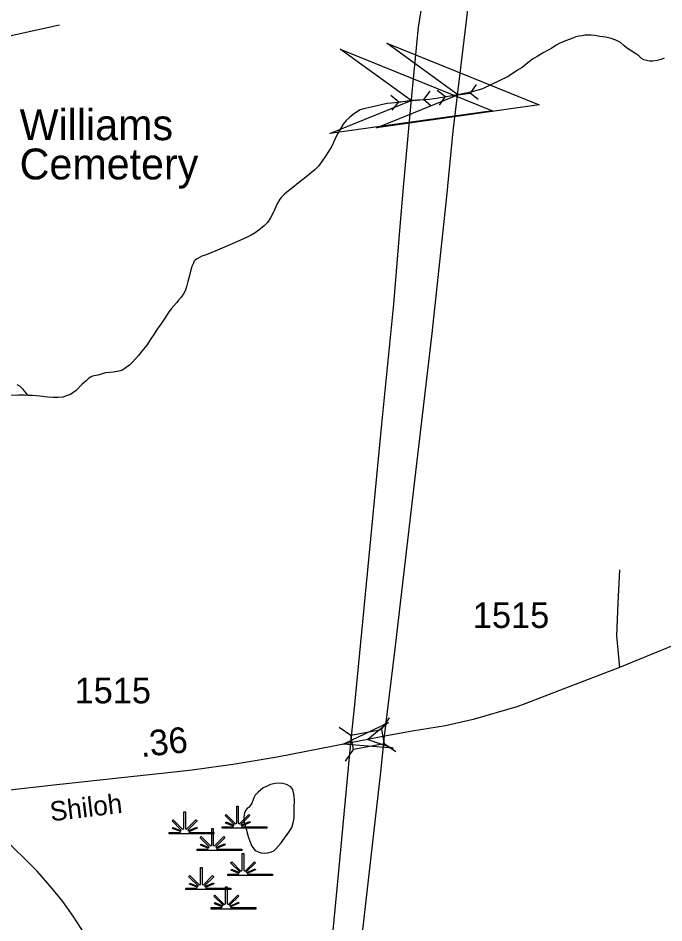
# Model space of a CAD drawing. Extents: x 2220236 to 2384410, y 720751 to 894131.
# Drawn here: x 2351072 to 2354215, y 856325 to 860728 of the extents above; entities that cross this region are included whole.
import ezdxf

# ---------------------------------------------------------------- set-up
doc = ezdxf.new("R2010")
doc.units = 0
doc.layers.add('Default', color=7, linetype='Continuous')

msp = doc.modelspace()

# ---------------------------------------------------------------- linework, layer by layer
at = {"layer": 'Default'}
for p, q in [((2350909.2, 860614.7), (2351274.1, 860695.1)), ((2353112, 860377.7), (2353151.7, 860346.1)), ((2353300.8, 860404.5), (2353271.5, 860363.1)), ((2352886, 860354), (2352924.4, 860320.7)), ((2353075.8, 860372.7), (2353044.7, 860332.6)), ((2353122.4, 860304.7), (2353151.7, 860346.1)), ((2353151.7, 860346.1), (2353271.5, 860363.1)), ((2353311.2, 860331.5), (2353271.5, 860363.1)), ((2352893.2, 860280.6), (2352924.4, 860320.7)), ((2352924.4, 860320.7), (2353044.7, 860332.6)), ((2353083.1, 860299.3), (2353044.7, 860332.6)), ((2352840.7, 857266), (2352879.5, 857322.9)), ((2352635.1, 857277.1), (2352692.1, 857238.2)), ((2352666.3, 857111.9), (2352705.2, 857168.9)), ((2352853.5, 857198.2), (2352910.5, 857159.3))]:
    msp.add_line(p, q, dxfattribs=at)
for points in [[(2352855.9, 857232.9), (2352878.4, 857419.4), (2352906.9, 857659.1), (2352997.4, 858436.3), (2353087, 859194.1), (2353159, 859860.3), (2353190.1, 860177.8), (2353266.1, 860809), (2353308.9, 861165.4), (2353363.4, 861502.4), (2353416, 861794.6), (2353464.7, 861997.2), (2353513.3, 862176.4), (2353560.1, 862338.1), (2353655.4, 862638.1), (2353737.2, 862866), (2353817, 863074.5), (2353885.2, 863232.2), (2353986.4, 863458.2), (2354128.5, 863750.4), (2354249.3, 864001.7)], [(2353041.2, 860826.5), (2353019.8, 860684.3), (2352982.8, 860316.1), (2352947.8, 859922.6), (2352932.2, 859733.7), (2352899.1, 859336.3), (2352838.7, 858736.3), (2352784.2, 858159.7), (2352743.3, 857739), (2352708.8, 857387.3), (2352690.5, 857200.7)], [(2354216.3, 860533.3), (2354202.4, 860527.1), (2354182.3, 860521.4), (2354160.4, 860518.8), (2354146.3, 860518.3), (2354131.1, 860521.6), (2354117.8, 860526), (2354106.4, 860532.1), (2354092.7, 860544), (2354077.9, 860553.9), (2354045.8, 860575.5), (2354033.4, 860583.2), (2354019.4, 860595.1), (2354003.4, 860609.3), (2353981, 860620.5), (2353959, 860628.8), (2353933.1, 860635.9), (2353903.1, 860639.6), (2353878.9, 860643.5), (2353858.9, 860645), (2353842.8, 860645.3), (2353831, 860644.9), (2353816.9, 860642.7), (2353802.9, 860640.4), (2353787, 860636.5), (2353767.6, 860629.8), (2353741.1, 860619.9), (2353711.4, 860607.2), (2353691.5, 860597.1)], [(2353691.5, 860597.1), (2353669.7, 860582.5), (2353651.8, 860572.6), (2353627.3, 860559.4), (2353598.2, 860541.8), (2353576.1, 860527.8), (2353544.6, 860503.5), (2353524.6, 860488.6), (2353502.8, 860474.6), (2353457.1, 860444.1), (2353331.8, 860383.8), (2353282, 860369.2), (2353211.6, 860354.6), (2353137.5, 860342.5), (2353074.4, 860331.5), (2352984.5, 860326.7), (2352925.1, 860318.2), (2352868, 860313.3), (2352754.9, 860287.4), (2352737.1, 860281.7), (2352719.2, 860270.2), (2352702.6, 860259), (2352685.4, 860244.2), (2352669.6, 860230.4), (2352653.9, 860212.7), (2352642.3, 860192.5), (2352626.6, 860165.6), (2352613, 860137.8), (2352599.2, 860105.4), (2352583.5, 860079.2), (2352567.7, 860057.2), (2352550.1, 860031.2), (2352534.3, 860008.2), (2352517.9, 859991.2), (2352490.9, 859968.1), (2352473.1, 859954.2), (2352437.5, 859927.2), (2352409.5, 859904.7), (2352380, 859880.5), (2352367.9, 859870.2), (2352354, 859856.5), (2352346.3, 859846.3), (2352334.5, 859827.8), (2352326.7, 859810.4), (2352313.2, 859780.3), (2352301.4, 859755.8), (2352285.5, 859733.9), (2352269.8, 859717.8), (2352252, 859702.9), (2352226.2, 859683.2), (2352206.3, 859672.5), (2352190.6, 859664.3), (2352136.7, 859640.1), (2352043.3, 859598.6), (2351995.4, 859580.2), (2351977.6, 859573.6), (2351965.7, 859569.8), (2351955.7, 859563.8), (2351943.8, 859557.4), (2351935.9, 859551.5), (2351929.9, 859545.3), (2351924.2, 859533), (2351918.2, 859518.6), (2351911.9, 859496.4), (2351904.8, 859468.8), (2351899.1, 859446.6), (2351891.3, 859420.7), (2351885.6, 859400.8), (2351877.6, 859386.6), (2351865.8, 859370.4), (2351852, 859354.4), (2351844.2, 859344.3), (2351830.5, 859327.9), (2351816.6, 859313.6), (2351804.9, 859295.7), (2351789.1, 859273.1), (2351767.5, 859239.4), (2351749.8, 859214.7), (2351730.3, 859184.3)], [(2351730.3, 859184.3), (2351718.2, 859166.8), (2351698.8, 859136.4), (2351675, 859107.6), (2351657.6, 859085.5), (2351627.8, 859051.5), (2351613.8, 859039.4), (2351597.9, 859027.3), (2351580.4, 859015.1), (2351562.2, 859010.1), (2351536.4, 859005.7), (2351498.5, 859001.9), (2351460.6, 858991.1), (2351434.5, 858985.2), (2351424.5, 858980.8), (2351416.5, 858976.2), (2351404.9, 858964.3), (2351384.9, 858946.4), (2351355.3, 858915.6), (2351338.7, 858904.1), (2351327.5, 858897.1), (2351307.8, 858889.1), (2351289.7, 858883.4), (2351268.1, 858881.5), (2351243.8, 858882.2), (2351215.8, 858883.7), (2351177.6, 858887.7), (2351141.7, 858891.1), (2351120.6, 858891.9)], [(2357204, 859144.5), (2357055.4, 859045.7), (2356828.1, 858894), (2356548.6, 858706.8), (2356368.7, 858583.6), (2356233, 858493.1), (2356109.9, 858425.7), (2355954.8, 858355.9), (2355757.8, 858271.6), (2355376.4, 858121.6), (2354804.6, 857894.3), (2354592.6, 857806.5), (2354267.4, 857677.8), (2353998.2, 857567.2), (2353728.1, 857463.5), (2353543.6, 857393.2)], [(2351066.9, 858944.9), (2351079, 858938.8), (2351093.4, 858924.6), (2351103.5, 858910.9), (2351113.4, 858899.2), (2351120.6, 858891.9)], [(2351120.6, 858891.9), (2351103.5, 858892.8), (2351073.7, 858892.6), (2351033.7, 858891.6), (2351011.7, 858891.7), (2350987.7, 858893), (2350961.8, 858892), (2350941.9, 858888.9), (2350921.7, 858884.8), (2350895.8, 858876.1), (2350868.1, 858861.9), (2350848.3, 858849.6), (2350800.6, 858819.1), (2350772.8, 858800.5), (2350749, 858782.5), (2350745.8, 858780.7)], [(2353999.2, 858042.4), (2353991.1, 857882.4), (2353985, 857722.5), (2353998.2, 857567.2)], [(2353543.6, 857393.2), (2353499.7, 857376.4), (2353286.6, 857314.8), (2353151.6, 857284), (2352990.6, 857258), (2352910.1, 857243.7), (2352855.9, 857232.9)], [(2351968.3, 851450.2), (2352307.5, 852796.1), (2352384.6, 853154.7), (2352447.2, 853689.3), (2352488, 853991.2), (2352525, 854310.7), (2352604.9, 855021.7), (2352634.1, 855276.9), (2352758.7, 856361.9), (2352836.8, 857058.6), (2352855.9, 857232.9)], [(2352855.9, 857232.9), (2352773.9, 857217), (2352690.5, 857200.7)], [(2352690.5, 857200.7), (2352333.1, 857130.8), (2352129.4, 857097.6), (2351920.2, 857068.4), (2351861, 857062)], [(2352690.5, 857200.7), (2352674.3, 857027.8), (2352637, 856628.8), (2352539.6, 855608), (2352457.9, 854762.6), (2352389.7, 854069.1), (2352319.1, 853571.2), (2352257.4, 853166.3), (2352149.5, 852541.6), (2352082, 852240.7), (2351895, 851592.9)], [(2351861, 857062), (2351246.1, 856995.7), (2350787.3, 856942.3)], [(2352196.2, 856887.1), (2352186.6, 856880.8), (2352179.7, 856872.3), (2352174.7, 856859), (2352170.8, 856840.8), (2352173.2, 856814.6), (2352183.6, 856776.7), (2352192.1, 856744.8), (2352200.2, 856723.2), (2352210.5, 856697.3), (2352226.7, 856677.3), (2352241.2, 856669.7), (2352253.2, 856665.3), (2352270.3, 856664.3), (2352286.9, 856666), (2352304.8, 856670.7), (2352317, 856676.1), (2352326.8, 856685.7), (2352352.6, 856714.6), (2352389.9, 856765.4), (2352403.7, 856789.6), (2352411.3, 856811.2), (2352415, 856833.7), (2352416.5, 856883.7), (2352417.9, 856923.1), (2352414.7, 856953.5), (2352409.3, 856973.6), (2352399.2, 856987.3), (2352379, 856998.6), (2352352.8, 857005.1), (2352323.1, 857002.3), (2352300.9, 856998.1), (2352283.8, 856990.8), (2352265.2, 856981.8), (2352241.4, 856961.2), (2352226.6, 856945.8), (2352219.9, 856933.1), (2352210.1, 856907.4), (2352203.9, 856897.9), (2352196.2, 856887.1)], [(2351578.9, 853683.1), (2351659.2, 855055.8), (2351660.2, 855346.1), (2351660.2, 855428.1), (2351653.9, 855499.6), (2351637.1, 855613.2), (2351622.4, 855693.1), (2351605.6, 855764.6), (2351586.6, 855831.9), (2351518.3, 856019.1), (2351476.3, 856105.3), (2351403.3, 856259.9), (2351340.3, 856357.2), (2351289.3, 856428.6), (2351238.7, 856491.9), (2351165.6, 856577), (2350991.7, 856748.7), (2350787.3, 856942.3)]]:
    msp.add_lwpolyline(points, dxfattribs=at)
for points in [[(2352867, 860605.7), (2353608.6, 860305.6), (2352816.3, 860194.7), (2353211.6, 860354.6)], [(2352640, 860577.8), (2353381.5, 860277.7), (2352589.3, 860166.8), (2352984.5, 860326.7)], [(2352896.9, 857175), (2352653.9, 857195.3), (2352874.5, 857299.2), (2352773.9, 857216.9)], [(2352692.1, 857238.2), (2352840.6, 857266.3), (2352853.7, 857196.9), (2352705.2, 857168.9)], [(2351808.1, 856765.2), (2351860.7, 856765.3), (2351862.7, 856768.9), (2351824.5, 856783.7), (2351827.4, 856788.9), (2351865.1, 856773.2), (2351866.7, 856776), (2351822.3, 856820.6), (2351827.4, 856825.7), (2351872.7, 856780.2), (2351879, 856782.6), (2351879, 856865.7), (2351886.3, 856865.7), (2351886.2, 856782.6), (2351892.6, 856780.2), (2351937.9, 856825.7), (2351943, 856820.6), (2351898.6, 856776), (2351900.6, 856772.4), (2351941.5, 856791), (2351943.9, 856786), (2351902.9, 856768.2), (2351904.6, 856765.3), (2352025.6, 856765.2), (2352025.6, 856758.1), (2351808.1, 856758.1)], [(2352065.3, 856792.3), (2352117.9, 856792.4), (2352119.9, 856796), (2352081.7, 856810.8), (2352084.6, 856816), (2352122.3, 856800.3), (2352123.9, 856803.1), (2352079.5, 856847.7), (2352084.6, 856852.8), (2352129.9, 856807.3), (2352136.2, 856809.7), (2352136.2, 856892.8), (2352143.5, 856892.8), (2352143.4, 856809.7), (2352149.8, 856807.3), (2352195.1, 856852.8), (2352200.2, 856847.7), (2352155.8, 856803.1), (2352157.8, 856799.5), (2352198.7, 856818.1), (2352201.1, 856813.1), (2352160.1, 856795.3), (2352161.8, 856792.4), (2352282.8, 856792.3), (2352282.8, 856785.2), (2352065.3, 856785.2)], [(2351943.5, 856683.9), (2351996.1, 856684), (2351998.1, 856687.6), (2351959.8, 856702.4), (2351962.7, 856707.6), (2352000.5, 856691.9), (2352002.1, 856694.7), (2351957.6, 856739.3), (2351962.8, 856744.4), (2352008, 856698.9), (2352014.4, 856701.3), (2352014.4, 856784.4), (2352021.6, 856784.4), (2352021.6, 856701.3), (2352027.9, 856698.9), (2352073.2, 856744.4), (2352078.4, 856739.3), (2352033.9, 856694.7), (2352035.9, 856691.1), (2352076.8, 856709.7), (2352079.3, 856704.7), (2352038.3, 856686.9), (2352039.9, 856684), (2352161, 856683.9), (2352161, 856676.8), (2351943.5, 856676.8)], [(2352092.4, 856561.9), (2352145, 856562), (2352147, 856565.6), (2352108.7, 856580.5), (2352111.6, 856585.7), (2352149.4, 856569.9), (2352151, 856572.8), (2352106.5, 856617.3), (2352111.7, 856622.5), (2352156.9, 856577), (2352163.3, 856579.4), (2352163.3, 856662.5), (2352170.5, 856662.5), (2352170.5, 856579.4), (2352176.8, 856577), (2352222.1, 856622.5), (2352227.3, 856617.3), (2352182.8, 856572.8), (2352184.8, 856569.2), (2352225.7, 856587.8), (2352228.2, 856582.8), (2352187.2, 856564.9), (2352188.8, 856562), (2352309.9, 856561.9), (2352309.9, 856554.8), (2352092.4, 856554.8)], [(2351889.3, 856494.2), (2351941.9, 856494.3), (2351943.9, 856497.9), (2351905.7, 856512.7), (2351908.6, 856517.9), (2351946.3, 856502.2), (2351947.9, 856505), (2351903.5, 856549.6), (2351908.6, 856554.7), (2351953.9, 856509.2), (2351960.2, 856511.6), (2351960.2, 856594.7), (2351967.5, 856594.7), (2351967.5, 856511.6), (2351973.8, 856509.2), (2352019.1, 856554.7), (2352024.2, 856549.6), (2351979.8, 856505), (2351981.8, 856501.4), (2352022.7, 856520), (2352025.1, 856515), (2351984.2, 856497.2), (2351985.8, 856494.3), (2352106.8, 856494.2), (2352106.8, 856487.1), (2351889.3, 856487.1)], [(2352011.1, 856399.3), (2352063.8, 856399.4), (2352065.8, 856403), (2352027.5, 856417.9), (2352030.4, 856423.1), (2352068.2, 856407.3), (2352069.7, 856410.2), (2352025.3, 856454.7), (2352030.4, 856459.9), (2352075.7, 856414.4), (2352082.1, 856416.8), (2352082.1, 856499.8), (2352089.3, 856499.8), (2352089.3, 856416.8), (2352095.6, 856414.4), (2352140.9, 856459.9), (2352146.1, 856454.7), (2352101.6, 856410.2), (2352103.6, 856406.6), (2352144.5, 856425.2), (2352147, 856420.2), (2352106, 856402.3), (2352107.6, 856399.4), (2352228.6, 856399.3), (2352228.6, 856392.2), (2352011.1, 856392.2)]]:
    msp.add_lwpolyline(points, close=True, dxfattribs=at)

# ---------------------------------------------------------------- texts
for s, height, p in [('Williams', 150, (2351080, 860134.4)), ('Cemetery', 150, (2351080, 859943.4)), ('1515', 125, (2353285.3, 857760.1)), ('1515', 125, (2351347.2, 857393.1))]:
    msp.add_text(s, height=height, dxfattribs=at).set_placement(p)
for s, height, rotation, p in [('.36', 125, 6.152, (2351671.9, 857131.1)), ('Shiloh', 95, 6.8045, (2351233, 856818.7))]:
    msp.add_text(s, height=height, rotation=rotation, dxfattribs=at).set_placement(p)

doc.saveas('drawing.dxf')
